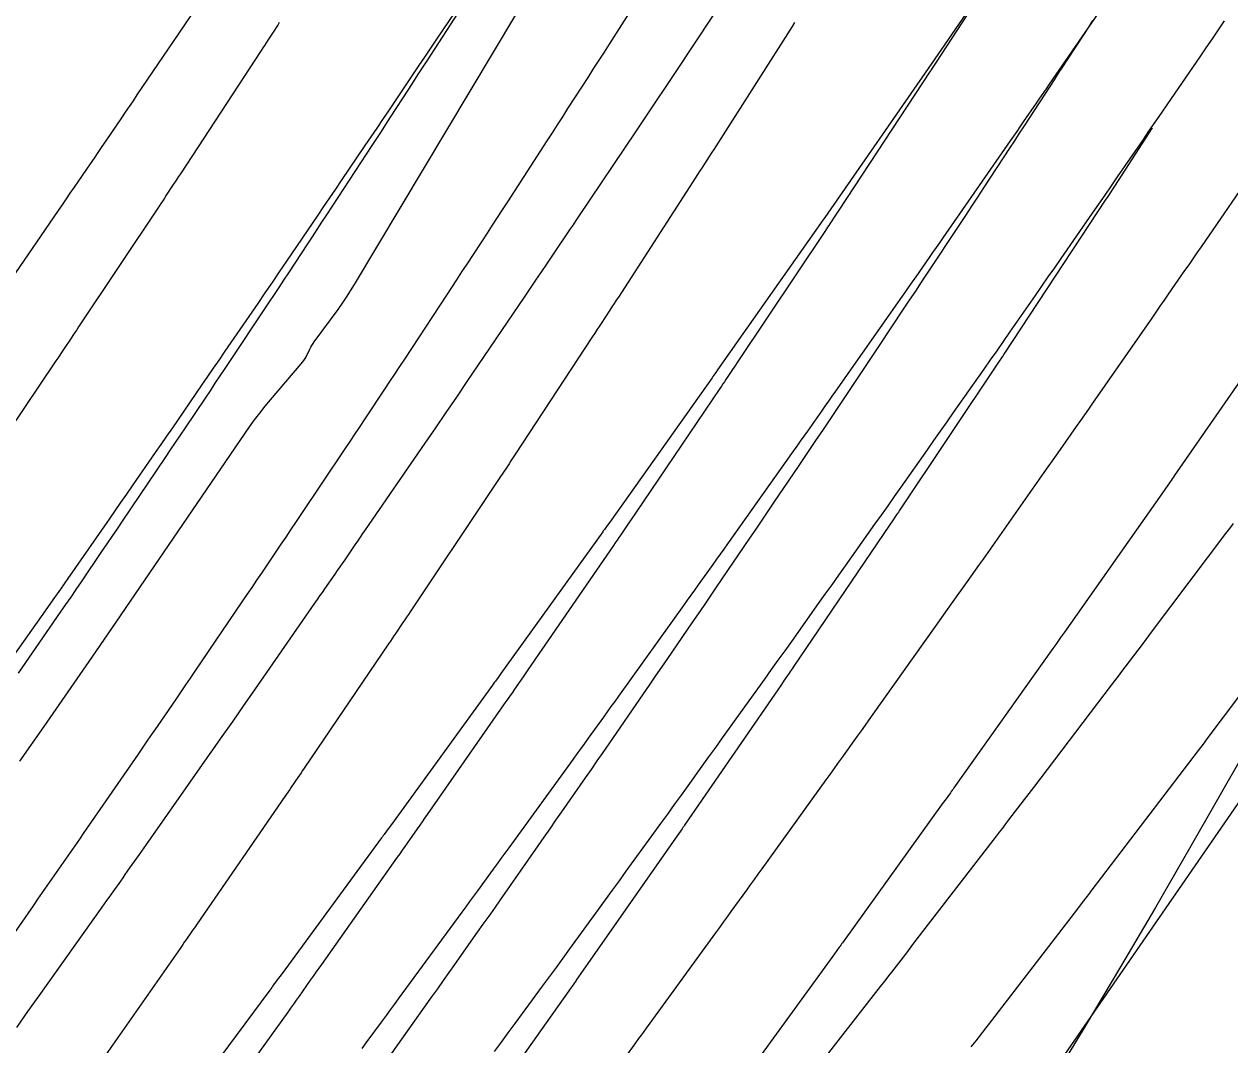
# Model space of a CAD drawing. Extents: x 1005228 to 1008882, y 1883389 to 1885754.
# Drawn here: x 1008294.8 to 1008328.1, y 1884685.15 to 1884713.33 of the extents above; entities that cross this region are included whole.
import ezdxf

# ---------------------------------------------------------------- set-up
doc = ezdxf.new("R2010")
doc.units = 0
for name, color, linetype in [('ATDIMS', 7, 'Continuous'), ('C-ANNO-NOTE', 7, 'Continuous'), ('R_Erosion', 7, 'Continuous'), ('TSOBSTACLE', 7, 'Continuous')]:
    doc.layers.add(name, color=color, linetype=linetype)

msp = doc.modelspace()

# ---------------------------------------------------------------- linework, layer by layer
at = {"layer": 'ATDIMS'}
for points in [[(1008307.208, 1884714.31), (1008305.92, 1884712.314), (1008305.794, 1884712.119), (1008305.668, 1884711.924), (1008305.542, 1884711.729), (1008305.416, 1884711.534), (1008304.912, 1884710.754), (1008304.785, 1884710.559), (1008304.659, 1884710.364), (1008304.532, 1884710.17), (1008304.405, 1884709.975), (1008303.148, 1884708.059), (1008303.017, 1884707.859), (1008302.886, 1884707.659), (1008302.755, 1884707.459), (1008302.623, 1884707.259), (1008302.098, 1884706.459), (1008301.966, 1884706.259), (1008301.834, 1884706.06), (1008301.702, 1884705.86), (1008301.57, 1884705.661), (1008300.344, 1884703.823), (1008300.208, 1884703.618), (1008300.071, 1884703.413), (1008299.935, 1884703.208), (1008299.798, 1884703.004), (1008299.251, 1884702.185), (1008299.114, 1884701.98), (1008298.977, 1884701.776), (1008298.839, 1884701.572), (1008298.701, 1884701.368), (1008297.509, 1884699.605), (1008297.367, 1884699.396), (1008297.225, 1884699.186), (1008297.083, 1884698.977), (1008296.941, 1884698.768), (1008296.373, 1884697.93), (1008296.231, 1884697.721), (1008296.088, 1884697.512), (1008295.945, 1884697.303), (1008295.802, 1884697.094), (1008294.642, 1884695.406)], [(1008299.46, 1884713.648), (1008299.21, 1884713.277), (1008297.919, 1884711.371), (1008297.811, 1884711.213), (1008297.704, 1884711.054), (1008297.596, 1884710.896), (1008297.489, 1884710.737), (1008297.058, 1884710.103), (1008296.95, 1884709.945), (1008296.842, 1884709.787), (1008296.734, 1884709.629), (1008296.626, 1884709.471), (1008296.18, 1884708.822), (1008296.069, 1884708.661), (1008295.959, 1884708.501), (1008295.849, 1884708.34), (1008295.738, 1884708.179), (1008294.442, 1884706.29)], [(1008327.943, 1884713.413), (1008327.774, 1884713.165), (1008327.605, 1884712.917), (1008327.435, 1884712.669), (1008327.265, 1884712.421), (1008326.372, 1884711.122), (1008326.199, 1884710.87), (1008326.026, 1884710.619), (1008325.853, 1884710.367), (1008325.68, 1884710.116), (1008324.988, 1884709.11), (1008324.815, 1884708.858), (1008324.642, 1884708.607), (1008324.468, 1884708.356), (1008324.294, 1884708.105), (1008323.427, 1884706.858), (1008323.251, 1884706.603), (1008323.074, 1884706.348), (1008322.897, 1884706.094), (1008322.72, 1884705.839), (1008322.012, 1884704.821), (1008321.835, 1884704.566), (1008321.657, 1884704.312), (1008321.479, 1884704.058), (1008321.301, 1884703.804), (1008320.46, 1884702.608), (1008320.279, 1884702.35), (1008320.098, 1884702.093), (1008319.917, 1884701.835), (1008319.736, 1884701.578), (1008319.011, 1884700.547), (1008318.83, 1884700.29), (1008318.648, 1884700.033), (1008318.467, 1884699.776), (1008318.284, 1884699.519), (1008317.471, 1884698.374), (1008317.286, 1884698.113), (1008317.101, 1884697.852), (1008316.915, 1884697.592), (1008316.73, 1884697.331), (1008315.989, 1884696.289), (1008315.804, 1884696.028), (1008315.618, 1884695.768), (1008315.432, 1884695.508), (1008315.246, 1884695.248), (1008314.459, 1884694.154), (1008314.27, 1884693.89), (1008314.08, 1884693.627), (1008313.891, 1884693.363), (1008313.702, 1884693.1), (1008312.944, 1884692.046), (1008312.754, 1884691.783), (1008312.564, 1884691.52), (1008312.374, 1884691.257), (1008312.183, 1884690.994), (1008311.42, 1884689.942), (1008311.229, 1884689.68), (1008311.038, 1884689.417), (1008310.847, 1884689.154), (1008310.656, 1884688.891), (1008309.866, 1884687.804), (1008309.677, 1884687.545), (1008309.489, 1884687.286), (1008309.3, 1884687.028), (1008309.11, 1884686.77), (1008308.352, 1884685.738), (1008308.163, 1884685.48), (1008307.973, 1884685.222), (1008307.783, 1884684.964)], [(1008325.955, 1884710.462), (1008324.723, 1884708.567), (1008324.706, 1884708.542), (1008324.673, 1884708.491), (1008321.859, 1884704.22), (1008321.834, 1884704.182), (1008321.809, 1884704.144), (1008321.708, 1884703.993), (1008318.966, 1884699.889), (1008318.945, 1884699.859), (1008318.925, 1884699.829), (1008318.904, 1884699.798), (1008318.884, 1884699.768), (1008318.76, 1884699.586), (1008318.719, 1884699.525), (1008316.04, 1884695.574), (1008316.012, 1884695.534), (1008315.985, 1884695.494), (1008315.958, 1884695.454), (1008315.93, 1884695.414), (1008315.793, 1884695.215), (1008315.711, 1884695.095), (1008313.059, 1884691.244), (1008313.037, 1884691.212), (1008313.015, 1884691.18), (1008312.993, 1884691.147), (1008312.97, 1884691.115), (1008312.836, 1884690.923), (1008312.791, 1884690.859), (1008310.049, 1884686.932), (1008310.033, 1884686.908), (1008310.016, 1884686.884), (1008309.999, 1884686.86), (1008309.982, 1884686.836), (1008309.864, 1884686.669), (1008309.847, 1884686.645), (1008307.01, 1884682.639)]]:
    msp.add_lwpolyline(points, dxfattribs=at)
at = {"layer": 'C-ANNO-NOTE'}
for points in [[(1008294.687, 1884692.979), (1008295.356, 1884693.935), (1008296.022, 1884694.894), (1008296.685, 1884695.854), (1008297.345, 1884696.817), (1008301.029, 1884702.207), (1008301.165, 1884702.401), (1008301.307, 1884702.591), (1008301.454, 1884702.777), (1008301.605, 1884702.959), (1008302.456, 1884703.95), (1008302.493, 1884703.996), (1008302.527, 1884704.044), (1008302.558, 1884704.094), (1008302.586, 1884704.145), (1008302.692, 1884704.356), (1008302.719, 1884704.409), (1008302.749, 1884704.459), (1008302.781, 1884704.509), (1008302.815, 1884704.557), (1008303.472, 1884705.453), (1008303.591, 1884705.62), (1008303.706, 1884705.789), (1008303.817, 1884705.961), (1008303.924, 1884706.135), (1008315.439, 1884725.39)], [(1008344.163, 1884714.791), (1008335.049, 1884703.466), (1008333.887, 1884701.963), (1008332.787, 1884700.417), (1008331.748, 1884698.829), (1008330.772, 1884697.198), (1008326.989, 1884690.593), (1008326.038, 1884688.945), (1008325.075, 1884687.303), (1008324.1, 1884685.669), (1008323.115, 1884684.041), (1008318.715, 1884676.833), (1008317.654, 1884675.088), (1008316.6, 1884673.34), (1008315.552, 1884671.587), (1008314.511, 1884669.831), (1008303.78, 1884651.648)]]:
    msp.add_lwpolyline(points, dxfattribs=at)
at = {"layer": 'R_Erosion'}
msp.add_lwpolyline([(1008518.846, 1884967.78), (1008232.578, 1884553.15), (1008225.876, 1884516.019)], dxfattribs=at)
at = {"layer": 'TSOBSTACLE'}
for points in [[(1008322.716, 1884716.394), (1008319.846, 1884712.217), (1008319.786, 1884712.13), (1008319.766, 1884712.101), (1008316.91, 1884707.991), (1008316.832, 1884707.879), (1008316.813, 1884707.851), (1008316.793, 1884707.823), (1008313.951, 1884703.779), (1008313.9, 1884703.706), (1008313.848, 1884703.633), (1008313.823, 1884703.597), (1008313.797, 1884703.56), (1008310.971, 1884699.582), (1008310.907, 1884699.492), (1008310.843, 1884699.402), (1008310.827, 1884699.38), (1008310.811, 1884699.357), (1008310.795, 1884699.335), (1008310.779, 1884699.312), (1008307.968, 1884695.401), (1008307.891, 1884695.294), (1008307.814, 1884695.187), (1008307.795, 1884695.161), (1008307.776, 1884695.134), (1008307.757, 1884695.107), (1008307.737, 1884695.081), (1008304.944, 1884691.234), (1008304.854, 1884691.11), (1008304.764, 1884690.987), (1008304.742, 1884690.956), (1008304.719, 1884690.926), (1008304.697, 1884690.895), (1008304.674, 1884690.864), (1008301.896, 1884687.082), (1008301.794, 1884686.943), (1008301.691, 1884686.803), (1008301.665, 1884686.768), (1008301.64, 1884686.733), (1008301.614, 1884686.699), (1008301.588, 1884686.664), (1008298.828, 1884682.946)], [(1008321.851, 1884715.147), (1008319.983, 1884712.273), (1008319.93, 1884712.191), (1008319.877, 1884712.109), (1008319.85, 1884712.069), (1008319.824, 1884712.028), (1008317.297, 1884708.189), (1008317.204, 1884708.049), (1008317.05, 1884707.815), (1008317.02, 1884707.768), (1008316.989, 1884707.722), (1008316.958, 1884707.675), (1008316.927, 1884707.629), (1008314.511, 1884704.011), (1008314.428, 1884703.888), (1008314.346, 1884703.764), (1008314.18, 1884703.517), (1008314.139, 1884703.455), (1008314.098, 1884703.393), (1008314.056, 1884703.332), (1008314.014, 1884703.27), (1008311.683, 1884699.83), (1008311.582, 1884699.681), (1008311.481, 1884699.531), (1008311.278, 1884699.233), (1008311.228, 1884699.159), (1008311.177, 1884699.084), (1008311.126, 1884699.01), (1008311.075, 1884698.936), (1008308.814, 1884695.649), (1008308.696, 1884695.478), (1008308.579, 1884695.308), (1008308.343, 1884694.966), (1008308.284, 1884694.88), (1008308.225, 1884694.795), (1008308.166, 1884694.71), (1008308.107, 1884694.624), (1008305.93, 1884691.505), (1008305.862, 1884691.407), (1008305.793, 1884691.309), (1008305.725, 1884691.211), (1008305.656, 1884691.113), (1008305.382, 1884690.72), (1008305.314, 1884690.622), (1008305.245, 1884690.524), (1008305.176, 1884690.427), (1008305.107, 1884690.329), (1008303.016, 1884687.373), (1008302.938, 1884687.263), (1008302.86, 1884687.153), (1008302.782, 1884687.043), (1008302.704, 1884686.933), (1008302.393, 1884686.493), (1008302.315, 1884686.383), (1008302.236, 1884686.273), (1008302.158, 1884686.163), (1008302.08, 1884686.054), (1008300.071, 1884683.254)], [(1008293.622, 1884686.936), (1008295.057, 1884688.99), (1008295.185, 1884689.173), (1008295.314, 1884689.357), (1008295.442, 1884689.54), (1008295.569, 1884689.723), (1008296.081, 1884690.457), (1008296.209, 1884690.64), (1008296.337, 1884690.824), (1008296.464, 1884691.008), (1008296.591, 1884691.192), (1008297.957, 1884693.176), (1008298.088, 1884693.367), (1008298.219, 1884693.558), (1008298.351, 1884693.749), (1008298.482, 1884693.939), (1008299.007, 1884694.703), (1008299.138, 1884694.894), (1008299.268, 1884695.085), (1008299.399, 1884695.277), (1008299.529, 1884695.468), (1008300.826, 1884697.38), (1008300.96, 1884697.579), (1008301.095, 1884697.777), (1008301.229, 1884697.976), (1008301.364, 1884698.174), (1008301.901, 1884698.968), (1008302.035, 1884699.167), (1008302.169, 1884699.366), (1008302.303, 1884699.565), (1008302.436, 1884699.764), (1008303.664, 1884701.603), (1008303.802, 1884701.809), (1008303.94, 1884702.015), (1008304.077, 1884702.222), (1008304.215, 1884702.428), (1008304.765, 1884703.253), (1008304.902, 1884703.46), (1008305.039, 1884703.666), (1008305.176, 1884703.873), (1008305.313, 1884704.08), (1008306.471, 1884705.844), (1008306.612, 1884706.058), (1008306.752, 1884706.272), (1008306.893, 1884706.487), (1008307.034, 1884706.701), (1008307.596, 1884707.559), (1008307.736, 1884707.773), (1008307.876, 1884707.988), (1008308.016, 1884708.203), (1008308.155, 1884708.418), (1008309.245, 1884710.103), (1008309.389, 1884710.326), (1008309.533, 1884710.548), (1008309.676, 1884710.771), (1008309.82, 1884710.993), (1008310.394, 1884711.884), (1008310.538, 1884712.106), (1008310.681, 1884712.329), (1008310.824, 1884712.553), (1008310.966, 1884712.776), (1008311.988, 1884714.381)], [(1008294.597, 1884685.63), (1008294.909, 1884686.067), (1008295.22, 1884686.505), (1008296.958, 1884688.952), (1008297.022, 1884689.042), (1008297.086, 1884689.132), (1008297.15, 1884689.222), (1008297.214, 1884689.312), (1008297.469, 1884689.672), (1008297.533, 1884689.762), (1008297.596, 1884689.852), (1008297.66, 1884689.943), (1008297.723, 1884690.033), (1008297.984, 1884690.404), (1008298.048, 1884690.496), (1008298.113, 1884690.588), (1008298.177, 1884690.68), (1008298.242, 1884690.772), (1008299.97, 1884693.229), (1008300.271, 1884693.659), (1008300.573, 1884694.09), (1008300.873, 1884694.521), (1008301.173, 1884694.952), (1008302.833, 1884697.341), (1008302.902, 1884697.441), (1008302.972, 1884697.541), (1008303.041, 1884697.641), (1008303.11, 1884697.741), (1008303.388, 1884698.142), (1008303.457, 1884698.242), (1008303.526, 1884698.342), (1008303.595, 1884698.442), (1008303.664, 1884698.542), (1008303.947, 1884698.955), (1008304.018, 1884699.057), (1008304.088, 1884699.16), (1008304.158, 1884699.262), (1008304.228, 1884699.364), (1008305.876, 1884701.76), (1008306.167, 1884702.184), (1008306.457, 1884702.608), (1008306.747, 1884703.032), (1008307.036, 1884703.457), (1008308.617, 1884705.787), (1008308.692, 1884705.897), (1008308.767, 1884706.007), (1008308.842, 1884706.117), (1008308.916, 1884706.228), (1008309.215, 1884706.669), (1008309.29, 1884706.779), (1008309.364, 1884706.889), (1008309.439, 1884707), (1008309.513, 1884707.11), (1008309.818, 1884707.565), (1008309.893, 1884707.677), (1008309.969, 1884707.79), (1008310.045, 1884707.903), (1008310.12, 1884708.015), (1008311.69, 1884710.35), (1008311.97, 1884710.767), (1008312.249, 1884711.184), (1008312.527, 1884711.602), (1008312.805, 1884712.02), (1008314.311, 1884714.288)], [(1008324.991, 1884714.407), (1008323.109, 1884711.669), (1008323.019, 1884711.539), (1008322.929, 1884711.408), (1008322.839, 1884711.278), (1008322.75, 1884711.147), (1008322.39, 1884710.625), (1008322.3, 1884710.494), (1008322.21, 1884710.364), (1008322.12, 1884710.233), (1008322.03, 1884710.103), (1008320.169, 1884707.424), (1008320.075, 1884707.29), (1008319.982, 1884707.156), (1008319.889, 1884707.021), (1008319.795, 1884706.887), (1008319.422, 1884706.35), (1008319.328, 1884706.215), (1008319.235, 1884706.081), (1008319.141, 1884705.947), (1008319.047, 1884705.813), (1008317.206, 1884703.194), (1008317.109, 1884703.056), (1008317.012, 1884702.918), (1008316.915, 1884702.78), (1008316.818, 1884702.642), (1008316.43, 1884702.09), (1008316.333, 1884701.952), (1008316.235, 1884701.815), (1008316.138, 1884701.677), (1008316.041, 1884701.54), (1008314.221, 1884698.978), (1008314.121, 1884698.836), (1008314.02, 1884698.695), (1008313.919, 1884698.553), (1008313.819, 1884698.412), (1008313.416, 1884697.845), (1008313.316, 1884697.704), (1008313.215, 1884697.563), (1008313.114, 1884697.421), (1008313.012, 1884697.28), (1008311.213, 1884694.777), (1008311.109, 1884694.632), (1008311.005, 1884694.487), (1008310.901, 1884694.342), (1008310.796, 1884694.197), (1008310.379, 1884693.617), (1008310.275, 1884693.472), (1008310.17, 1884693.327), (1008310.065, 1884693.182), (1008309.96, 1884693.038), (1008308.184, 1884690.592), (1008308.076, 1884690.443), (1008307.968, 1884690.294), (1008307.86, 1884690.146), (1008307.752, 1884689.997), (1008307.32, 1884689.403), (1008307.212, 1884689.254), (1008307.104, 1884689.106), (1008306.996, 1884688.958), (1008306.887, 1884688.809), (1008305.132, 1884686.421), (1008305.021, 1884686.269), (1008304.909, 1884686.117), (1008304.797, 1884685.965), (1008304.685, 1884685.813), (1008304.238, 1884685.205), (1008304.127, 1884685.053)], [(1008307.024, 1884714.157), (1008306.186, 1884712.909), (1008306.021, 1884712.663), (1008305.856, 1884712.418), (1008305.691, 1884712.172), (1008305.526, 1884711.927), (1008304.861, 1884710.936), (1008304.7, 1884710.695), (1008304.537, 1884710.454), (1008304.375, 1884710.213), (1008304.212, 1884709.973), (1008303.561, 1884709.011), (1008303.398, 1884708.771), (1008303.235, 1884708.531), (1008303.072, 1884708.29), (1008302.909, 1884708.05), (1008302.047, 1884706.78), (1008301.849, 1884706.489), (1008301.65, 1884706.197), (1008301.451, 1884705.906), (1008301.251, 1884705.616), (1008300.345, 1884704.298), (1008300.184, 1884704.064), (1008300.023, 1884703.83), (1008299.863, 1884703.596), (1008299.702, 1884703.362), (1008299.053, 1884702.416), (1008298.895, 1884702.186), (1008298.737, 1884701.957), (1008298.579, 1884701.727), (1008298.42, 1884701.498), (1008297.784, 1884700.581), (1008297.626, 1884700.352), (1008297.467, 1884700.123), (1008297.308, 1884699.893), (1008297.148, 1884699.664), (1008296.22, 1884698.327), (1008296.012, 1884698.028), (1008295.803, 1884697.729), (1008295.594, 1884697.431), (1008295.385, 1884697.133), (1008294.411, 1884695.747)], [(1008301.849, 1884713.37), (1008301.804, 1884713.3), (1008301.758, 1884713.23), (1008301.713, 1884713.16), (1008301.532, 1884712.88), (1008301.487, 1884712.81), (1008301.441, 1884712.74), (1008301.396, 1884712.67), (1008301.35, 1884712.601), (1008299.117, 1884709.194), (1008299.068, 1884709.12), (1008299.02, 1884709.046), (1008298.971, 1884708.971), (1008298.922, 1884708.897), (1008298.727, 1884708.601), (1008298.679, 1884708.526), (1008298.63, 1884708.452), (1008298.581, 1884708.378), (1008298.531, 1884708.305), (1008296.307, 1884704.968), (1008296.255, 1884704.889), (1008296.203, 1884704.811), (1008296.151, 1884704.733), (1008296.098, 1884704.655), (1008295.889, 1884704.342), (1008295.837, 1884704.264), (1008295.785, 1884704.185), (1008295.732, 1884704.107), (1008295.679, 1884704.029), (1008293.466, 1884700.76)], [(1008316.075, 1884713.368), (1008316.006, 1884713.259), (1008314.039, 1884710.17), (1008313.975, 1884710.07), (1008313.911, 1884709.97), (1008313.847, 1884709.87), (1008313.783, 1884709.77), (1008313.526, 1884709.372), (1008313.462, 1884709.272), (1008313.397, 1884709.172), (1008313.333, 1884709.073), (1008313.268, 1884708.973), (1008311.212, 1884705.793), (1008311.153, 1884705.702), (1008311.094, 1884705.611), (1008311.035, 1884705.521), (1008310.976, 1884705.43), (1008310.738, 1884705.067), (1008310.678, 1884704.976), (1008310.619, 1884704.886), (1008310.559, 1884704.795), (1008310.5, 1884704.704), (1008308.353, 1884701.437), (1008308.299, 1884701.355), (1008308.245, 1884701.273), (1008308.191, 1884701.191), (1008308.136, 1884701.109), (1008307.918, 1884700.781), (1008307.863, 1884700.699), (1008307.808, 1884700.617), (1008307.754, 1884700.536), (1008307.699, 1884700.454), (1008305.461, 1884697.103), (1008305.412, 1884697.029), (1008305.362, 1884696.956), (1008305.313, 1884696.882), (1008305.263, 1884696.809), (1008305.064, 1884696.515), (1008305.015, 1884696.442), (1008304.965, 1884696.368), (1008304.915, 1884696.295), (1008304.865, 1884696.221), (1008302.537, 1884692.789), (1008302.493, 1884692.724), (1008302.449, 1884692.658), (1008302.404, 1884692.593), (1008302.359, 1884692.528), (1008302.18, 1884692.267), (1008302.136, 1884692.202), (1008302.091, 1884692.137), (1008302.046, 1884692.072), (1008302.001, 1884692.007), (1008299.583, 1884688.495), (1008299.544, 1884688.438), (1008299.504, 1884688.381), (1008299.465, 1884688.324), (1008299.425, 1884688.267), (1008299.266, 1884688.039), (1008299.226, 1884687.982), (1008299.186, 1884687.925), (1008299.146, 1884687.868), (1008299.107, 1884687.811), (1008296.598, 1884684.221)], [(1008324.307, 1884713.428), (1008324.189, 1884713.245), (1008324.071, 1884713.062), (1008323.597, 1884712.333), (1008323.478, 1884712.15), (1008323.359, 1884711.968), (1008323.241, 1884711.786), (1008323.122, 1884711.603), (1008322.552, 1884710.726), (1008322.417, 1884710.519), (1008322.282, 1884710.312), (1008322.147, 1884710.105), (1008322.011, 1884709.899), (1008321.289, 1884708.803), (1008321.124, 1884708.551), (1008320.958, 1884708.3), (1008320.792, 1884708.048), (1008320.627, 1884707.797), (1008319.741, 1884706.452), (1008319.576, 1884706.202), (1008319.411, 1884705.953), (1008319.245, 1884705.703), (1008319.079, 1884705.454), (1008318.414, 1884704.458), (1008318.247, 1884704.208), (1008318.081, 1884703.959), (1008317.914, 1884703.71), (1008317.748, 1884703.461), (1008316.843, 1884702.108), (1008316.677, 1884701.859), (1008316.511, 1884701.612), (1008316.344, 1884701.364), (1008316.176, 1884701.117), (1008315.506, 1884700.128), (1008315.339, 1884699.881), (1008315.171, 1884699.633), (1008315.003, 1884699.386), (1008314.836, 1884699.139), (1008313.915, 1884697.782), (1008313.748, 1884697.536), (1008313.58, 1884697.29), (1008313.412, 1884697.044), (1008313.244, 1884696.798), (1008312.569, 1884695.817), (1008312.4, 1884695.572), (1008312.231, 1884695.327), (1008312.062, 1884695.082), (1008311.893, 1884694.836), (1008310.944, 1884693.457), (1008310.782, 1884693.222), (1008310.62, 1884692.988), (1008310.457, 1884692.753), (1008310.294, 1884692.519), (1008309.641, 1884691.584), (1008309.478, 1884691.35), (1008309.315, 1884691.116), (1008309.151, 1884690.882), (1008308.988, 1884690.648), (1008307.943, 1884689.151), (1008307.787, 1884688.928), (1008307.63, 1884688.705), (1008307.473, 1884688.482), (1008307.316, 1884688.259), (1008306.685, 1884687.368), (1008306.528, 1884687.146), (1008306.37, 1884686.923), (1008306.213, 1884686.7), (1008306.055, 1884686.478), (1008304.913, 1884684.865)], [(1008328.892, 1884709.493), (1008327.3, 1884707.178), (1008327.187, 1884707.014), (1008327.074, 1884706.85), (1008326.961, 1884706.686), (1008326.847, 1884706.523), (1008326.392, 1884705.868), (1008326.279, 1884705.705), (1008326.165, 1884705.541), (1008326.051, 1884705.378), (1008325.938, 1884705.214), (1008324.302, 1884702.862), (1008324.191, 1884702.702), (1008324.08, 1884702.542), (1008323.968, 1884702.383), (1008323.856, 1884702.223), (1008323.409, 1884701.586), (1008323.297, 1884701.427), (1008323.185, 1884701.268), (1008323.073, 1884701.109), (1008322.961, 1884700.949), (1008321.281, 1884698.561), (1008321.172, 1884698.406), (1008321.062, 1884698.25), (1008320.952, 1884698.095), (1008320.842, 1884697.94), (1008320.402, 1884697.32), (1008320.292, 1884697.165), (1008320.181, 1884697.01), (1008320.071, 1884696.855), (1008319.961, 1884696.7), (1008318.238, 1884694.275), (1008318.13, 1884694.124), (1008318.022, 1884693.973), (1008317.914, 1884693.822), (1008317.806, 1884693.671), (1008317.373, 1884693.068), (1008317.264, 1884692.917), (1008317.156, 1884692.766), (1008317.048, 1884692.616), (1008316.939, 1884692.465), (1008315.171, 1884690.006), (1008315.065, 1884689.859), (1008314.959, 1884689.712), (1008314.853, 1884689.565), (1008314.746, 1884689.419), (1008314.32, 1884688.832), (1008314.214, 1884688.686), (1008314.107, 1884688.539), (1008314.001, 1884688.392), (1008313.894, 1884688.246), (1008312.082, 1884685.752), (1008311.978, 1884685.609), (1008311.874, 1884685.466), (1008311.77, 1884685.323), (1008311.665, 1884685.181), (1008311.247, 1884684.611)], [(1008329.194, 1884704.644), (1008326.56, 1884700.855), (1008326.532, 1884700.814), (1008326.503, 1884700.772), (1008326.474, 1884700.731), (1008326.445, 1884700.69), (1008326.3, 1884700.484), (1008326.213, 1884700.36), (1008323.529, 1884696.543), (1008323.502, 1884696.506), (1008323.475, 1884696.468), (1008323.449, 1884696.43), (1008323.422, 1884696.393), (1008323.289, 1884696.205), (1008323.209, 1884696.092), (1008320.475, 1884692.246), (1008320.451, 1884692.212), (1008320.427, 1884692.178), (1008320.402, 1884692.144), (1008320.378, 1884692.11), (1008320.231, 1884691.906), (1008320.183, 1884691.838), (1008317.398, 1884687.965), (1008317.376, 1884687.935), (1008317.354, 1884687.905), (1008317.332, 1884687.874), (1008317.31, 1884687.844), (1008317.177, 1884687.661), (1008317.133, 1884687.601), (1008314.298, 1884683.7)], [(1008316.051, 1884683.677), (1008318.452, 1884686.76), (1008318.529, 1884686.86), (1008318.606, 1884686.959), (1008318.683, 1884687.059), (1008318.76, 1884687.158), (1008319.144, 1884687.656), (1008319.374, 1884687.955), (1008321.652, 1884690.911), (1008321.738, 1884691.022), (1008321.824, 1884691.135), (1008321.91, 1884691.247), (1008321.996, 1884691.359), (1008322.423, 1884691.921), (1008322.68, 1884692.258), (1008324.829, 1884695.078), (1008324.924, 1884695.203), (1008325.019, 1884695.328), (1008325.114, 1884695.453), (1008325.208, 1884695.578), (1008325.681, 1884696.205), (1008325.964, 1884696.581), (1008327.988, 1884699.265), (1008328.091, 1884699.401), (1008328.193, 1884699.538)], [(1008320.957, 1884685.095), (1008321.001, 1884685.151), (1008321.044, 1884685.208), (1008321.088, 1884685.264), (1008323.897, 1884688.909), (1008324.029, 1884689.081), (1008324.162, 1884689.253), (1008324.195, 1884689.296), (1008324.228, 1884689.339), (1008324.261, 1884689.383), (1008324.294, 1884689.426), (1008327.227, 1884693.276), (1008327.392, 1884693.492), (1008327.412, 1884693.518), (1008327.433, 1884693.545), (1008327.453, 1884693.573), (1008327.473, 1884693.6), (1008330.545, 1884697.673)]]:
    msp.add_lwpolyline(points, dxfattribs=at)

doc.saveas('drawing.dxf')
